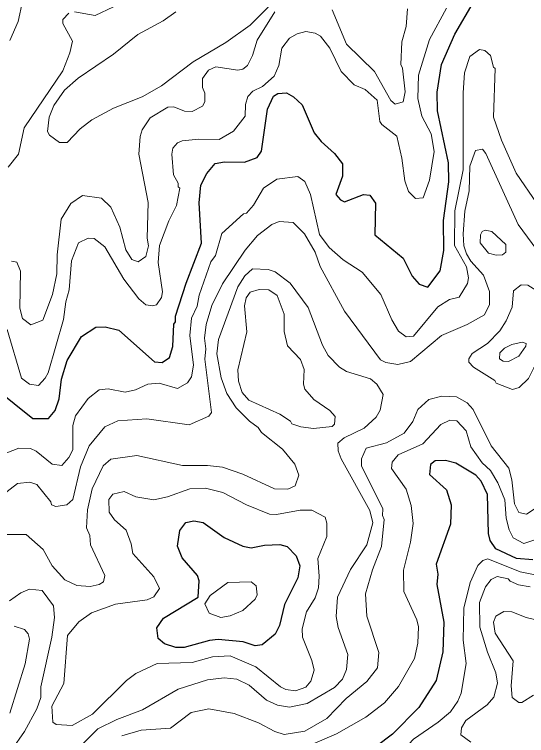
# Model space of a CAD drawing. Extents: x 763.2 to 816.8, y 7896.5 to 7952.7.
# Drawn here: x 772.72 to 774.721, y 7900.455 to 7903.274 of the extents above; entities that cross this region are included whole.
import ezdxf

# ---------------------------------------------------------------- set-up
doc = ezdxf.new("R2010")
doc.units = 0
doc.header["$LTSCALE"] = 0.064
doc.layers.add('1', color=7, linetype='Continuous', lineweight=25)
doc.layers.add('2', color=7, linetype='Continuous', lineweight=13)

msp = doc.modelspace()

# ---------------------------------------------------------------- linework, layer by layer
at = {"layer": '1'}
for points in [[(773.7331, 7902.954), (773.7489, 7902.9649), (773.7833, 7902.9666), (773.8102, 7902.9515), (773.8444, 7902.9201), (773.8919, 7902.8108), (773.919, 7902.7768), (773.9712, 7902.7295), (774.0017, 7902.6891), (774.0018, 7902.6414), (773.9757, 7902.5703), (773.9947, 7902.5484), (774.0099, 7902.5413), (774.084, 7902.5701), (774.1095, 7902.5678), (774.1315, 7902.5361), (774.1291, 7902.4127), (774.2397, 7902.3212), (774.2738, 7902.2502), (774.3015, 7902.2188), (774.3354, 7902.2081), (774.3843, 7902.2715), (774.3978, 7902.3505), (774.3963, 7902.4682), (774.4176, 7902.6194), (774.4159, 7902.6932), (774.3729, 7902.8974), (774.3723, 7902.9697), (774.3885, 7903.0776), (774.4411, 7903.196), (774.5125, 7903.3192)], [(773.5409, 7902.6973), (773.619, 7902.6958), (773.6683, 7902.7143), (773.6851, 7902.7386), (773.7095, 7902.9027), (773.7331, 7902.954)], [(772.6444, 7901.8112), (772.7918, 7901.6936), (772.8536, 7901.6939), (772.8796, 7901.7252), (772.8947, 7901.7717), (772.9041, 7901.8476), (772.9258, 7901.9206), (772.9816, 7902.015), (773.0383, 7902.0512), (773.0751, 7902.0528), (773.1275, 7902.0398), (773.2675, 7901.9153), (773.2968, 7901.9137), (773.3263, 7901.9323), (773.3395, 7901.9758), (773.3429, 7902.0628), (773.3493, 7902.072), (773.3497, 7902.094), (773.3909, 7902.2231), (773.4511, 7902.3793), (773.4416, 7902.5372), (773.4482, 7902.6068), (773.4724, 7902.6522), (773.5043, 7902.6905), (773.5409, 7902.6973)], [(774.7465, 7901.1412), (774.6821, 7901.1474), (774.6015, 7901.1845), (774.5789, 7901.2167), (774.5722, 7901.2449), (774.569, 7901.3965), (774.5437, 7901.4489), (774.5233, 7901.4729), (774.4451, 7901.5201), (774.4046, 7901.5303), (774.3646, 7901.5283), (774.3455, 7901.5148), (774.3423, 7901.4752), (774.408, 7901.4156), (774.4274, 7901.3572), (774.4239, 7901.2816), (774.3686, 7901.1247), (774.3747, 7901.0858), (774.3704, 7901.0459), (774.3977, 7900.8985), (774.3946, 7900.782), (774.368, 7900.6703), (774.3003, 7900.564), (774.1975, 7900.4606), (774.1333, 7900.4122)]]:
    msp.add_lwpolyline(points, dxfattribs=at)
msp.add_lwpolyline([(773.6977, 7901.1989), (773.757, 7901.2017), (773.7865, 7901.1936), (773.8214, 7901.1568), (773.836, 7901.1187), (773.8274, 7901.0713), (773.7756, 7900.9674), (773.7557, 7900.8853), (773.7384, 7900.8512), (773.6887, 7900.8094), (773.6614, 7900.8058), (773.6143, 7900.8208), (773.5164, 7900.8303), (773.4823, 7900.8267), (773.383, 7900.7994), (773.3502, 7900.7992), (773.3063, 7900.8128), (773.2815, 7900.8342), (773.2768, 7900.8766), (773.303, 7900.9131), (773.4382, 7900.9955), (773.4421, 7901.0596), (773.4352, 7901.0811), (773.3758, 7901.1492), (773.3578, 7901.1953), (773.3663, 7901.2566), (773.3894, 7901.2878), (773.4207, 7901.2939), (773.4577, 7901.2872), (773.5397, 7901.2295), (773.6131, 7901.1952), (773.6452, 7901.1888)], close=True, dxfattribs=at)
at = {"layer": '2'}
for points in [[(773.3507, 7903.2835), (773.3008, 7903.2483), (773.2028, 7903.1948), (773.1074, 7903.1189), (772.9688, 7903.0247), (772.9152, 7902.9778), (772.874, 7902.9178), (772.8561, 7902.8716), (772.8499, 7902.8154), (772.8569, 7902.8011), (772.8967, 7902.7731), (772.926, 7902.773), (772.977, 7902.826), (773.023, 7902.8614), (773.1069, 7902.9078), (773.219, 7902.951), (773.2948, 7902.9951), (773.4191, 7903.0888), (773.5461, 7903.1637), (773.6416, 7903.232), (773.7838, 7903.3766)], [(772.7512, 7903.3241), (772.7352, 7903.246), (772.7022, 7903.1717)], [(772.9543, 7903.2837), (773.0355, 7903.2694), (773.1078, 7903.3039)], [(773.7373, 7903.2833), (773.6688, 7903.1728), (773.6499, 7903.1125), (773.6304, 7903.074), (773.6131, 7903.0599), (773.5928, 7903.0556), (773.5068, 7903.0684), (773.4779, 7903.0553), (773.4547, 7903.0229), (773.4547, 7902.9884), (773.4642, 7902.9664), (773.4645, 7902.9319)], [(773.6218, 7902.8759), (773.6224, 7902.9217), (773.632, 7902.9531), (773.6513, 7902.9741), (773.6896, 7902.9916), (773.7346, 7903.0323), (773.7537, 7903.0743), (773.7649, 7903.1412), (773.7949, 7903.1802), (773.8255, 7903.1982), (773.8584, 7903.2066), (773.8957, 7903.1999), (773.9166, 7903.1881), (773.9526, 7903.1419), (773.9972, 7903.0507), (774.0473, 7902.9989), (774.0911, 7902.9801), (774.1373, 7902.9382), (774.1484, 7902.8554), (774.1558, 7902.843), (774.2138, 7902.7984), (774.2337, 7902.7114), (774.2454, 7902.6227), (774.2598, 7902.5813), (774.2872, 7902.5546), (774.3176, 7902.5567), (774.3418, 7902.6252), (774.3602, 7902.7384), (774.3486, 7902.8067), (774.3127, 7902.8765), (774.2964, 7902.9449), (774.2994, 7903.0368), (774.3422, 7903.1755), (774.4083, 7903.2985)], [(774.2559, 7903.2951), (774.2514, 7903.2267), (774.2339, 7903.1664), (774.2304, 7903.0781), (774.2368, 7903.0641), (774.2468, 7902.9712), (774.2393, 7902.9317), (774.2082, 7902.9228), (774.1916, 7902.9369), (774.1268, 7903.0506), (774.0175, 7903.1572), (773.9611, 7903.2914)], [(772.6959, 7902.6768), (772.7354, 7902.7277), (772.7582, 7902.831), (772.9086, 7903.0533), (772.9369, 7903.1229), (772.9468, 7903.1689), (772.9093, 7903.2381), (772.9094, 7903.2542), (772.9321, 7903.279)], [(774.7622, 7902.5334), (774.6807, 7902.653), (774.6229, 7902.7818), (774.5925, 7902.8717), (774.5985, 7903.0628), (774.5921, 7903.0679), (774.58, 7903.1129), (774.5585, 7903.1326), (774.537, 7903.1362), (774.5, 7903.1094), (774.4789, 7903.0455), (774.4737, 7902.9667), (774.4736, 7902.6668), (774.441, 7902.5057), (774.4404, 7902.3702), (774.4869, 7902.2874), (774.4948, 7902.2436)], [(773.4645, 7902.9319), (773.4546, 7902.9148), (773.4145, 7902.8946), (773.3851, 7902.8959), (773.3436, 7902.9123), (773.3195, 7902.9106)], [(773.3195, 7902.9106), (773.251, 7902.8698), (773.2188, 7902.8221), (773.2115, 7902.7971), (773.2066, 7902.727), (773.2425, 7902.5386), (773.2393, 7902.3989), (773.2441, 7902.3687), (773.234, 7902.3274), (773.2035, 7902.3066), (773.1786, 7902.3162), (773.1556, 7902.3538), (773.1325, 7902.4426), (773.0967, 7902.5207), (773.0599, 7902.5557), (772.9861, 7902.5658), (772.9402, 7902.534), (772.9027, 7902.4736), (772.8865, 7902.3343), (772.8855, 7902.2593), (772.8692, 7902.1783), (772.8306, 7902.0787), (772.7836, 7902.0597), (772.7522, 7902.0846), (772.7415, 7902.1249), (772.7431, 7902.2701), (772.7297, 7902.3055), (772.7081, 7902.3091)], [(773.3578, 7902.7716), (773.3751, 7902.7791), (773.4408, 7902.786), (773.5202, 7902.7846), (773.5763, 7902.8173), (773.6218, 7902.8759)], [(772.6912, 7902.0424), (772.7475, 7901.8519), (772.7784, 7901.828), (772.8139, 7901.8236), (772.8403, 7901.8515), (772.8517, 7901.8731), (772.9124, 7902.0817), (772.9207, 7902.1507), (772.9337, 7902.1968), (772.9435, 7902.3103), (772.9708, 7902.381), (773.0077, 7902.3997), (773.031, 7902.3978), (773.0728, 7902.3657), (773.148, 7902.2387), (773.2068, 7902.1614), (773.2334, 7902.1387), (773.2593, 7902.134), (773.2749, 7902.1382), (773.2952, 7902.1675), (773.2984, 7902.1889), (773.2822, 7902.3046), (773.2872, 7902.3702), (773.3239, 7902.4667), (773.3539, 7902.5267), (773.3659, 7902.5943), (773.3595, 7902.5993), (773.3593, 7902.614), (773.3415, 7902.6463), (773.3348, 7902.7278), (773.3396, 7902.7507), (773.3578, 7902.7716)], [(774.4802, 7902.504), (774.4966, 7902.5846), (774.4995, 7902.6802), (774.5217, 7902.7417), (774.5489, 7902.7464), (774.562, 7902.7298)], [(774.562, 7902.7298), (774.6887, 7902.4531), (774.7611, 7902.3532)], [(774.2796, 7902.0159), (774.2503, 7902.0139), (774.2212, 7902.0362), (774.1944, 7902.08), (774.1521, 7902.1783), (774.0787, 7902.2657), (774.0043, 7902.3139), (773.9496, 7902.3622), (773.9118, 7902.4134), (773.8772, 7902.5695), (773.8547, 7902.621), (773.8275, 7902.6395), (773.7455, 7902.6298), (773.6934, 7902.5939), (773.6546, 7902.5275), (773.6265, 7902.4962), (773.6154, 7902.4946), (773.5302, 7902.4171), (773.5058, 7902.3316), (773.4875, 7902.3071), (773.4426, 7902.1764), (773.4345, 7902.133), (773.4119, 7902.0869), (773.4054, 7902.0187), (773.4199, 7901.9028), (773.4117, 7901.8577), (773.3963, 7901.834), (773.3568, 7901.812), (773.2855, 7901.8327), (773.2411, 7901.8278), (773.1936, 7901.8061), (773.1528, 7901.7972), (773.0858, 7901.8098), (773.0518, 7901.8061), (773.0076, 7901.7719), (772.9587, 7901.7043), (772.9486, 7901.6662), (772.9484, 7901.5722), (772.9332, 7901.5415), (772.905, 7901.5109), (772.8674, 7901.5155), (772.8044, 7901.5661), (772.7826, 7901.5764), (772.7367, 7901.5777), (772.6902, 7901.5603)], [(772.6752, 7901.3954), (772.7321, 7901.4404), (772.7802, 7901.445), (772.807, 7901.4368), (772.8628, 7901.3691), (772.8654, 7901.3563), (772.8824, 7901.3496), (772.9243, 7901.3561), (772.9483, 7901.3779), (772.978, 7901.5052), (773.0119, 7901.5868), (773.0735, 7901.6618), (773.1241, 7901.6851), (773.2377, 7901.6931), (773.4035, 7901.6688), (773.4791, 7901.7028), (773.4907, 7901.7179), (773.4647, 7901.9266), (773.4679, 7901.9666), (773.4629, 7902.0087), (773.4695, 7902.062), (773.491, 7902.1361), (773.5336, 7902.2207), (773.6215, 7902.3526), (773.67, 7902.4097), (773.7255, 7902.4528), (773.7552, 7902.4639), (773.809, 7902.4605), (773.854, 7902.4163), (773.8957, 7902.3443), (773.915, 7902.2882), (774.0105, 7902.1135), (774.1504, 7901.9231), (774.1718, 7901.9132), (774.2178, 7901.9053), (774.2684, 7901.9175), (774.3892, 7902.0181), (774.4894, 7902.0611), (774.5572, 7902.0991), (774.5771, 7902.1403), (774.5769, 7902.1902), (774.5532, 7902.254), (774.504, 7902.3089), (774.4863, 7902.3384), (774.4769, 7902.3694), (774.4737, 7902.4155), (774.4802, 7902.504)], [(773.797, 7902.2231), (773.7392, 7902.2671), (773.7114, 7902.2765), (773.651, 7902.2791), (773.6207, 7902.2519), (773.5926, 7902.2087), (773.5181, 7902.0031), (773.5106, 7901.9469), (773.5282, 7901.8532), (773.5502, 7901.7915), (773.5864, 7901.7357), (773.6387, 7901.6834), (773.6724, 7901.6591), (773.6857, 7901.6401), (773.7679, 7901.5737), (773.8161, 7901.5157), (773.8311, 7901.4725), (773.8166, 7901.4313), (773.7889, 7901.4174), (773.7367, 7901.4189), (773.6124, 7901.4762), (773.5335, 7901.504), (773.4744, 7901.5107), (773.3766, 7901.5108), (773.1978, 7901.5501), (773.0968, 7901.5354), (773.0674, 7901.5094), (773.024, 7901.4197), (773.006, 7901.3376), (773.0011, 7901.2667), (773.0142, 7901.237), (773.0176, 7901.2002), (773.0733, 7901.0811), (773.0682, 7901.0558), (773.0506, 7901.0453), (773.0156, 7901.0377), (772.9643, 7901.0409), (772.9173, 7901.0638), (772.867, 7901.118), (772.8318, 7901.1823), (772.7655, 7901.241), (772.6626, 7901.2411)], [(774.4948, 7902.2436), (774.4906, 7902.2216), (774.4575, 7902.1688), (774.4204, 7902.1595), (774.3751, 7902.1303), (774.2796, 7902.0159)], [(774.0181, 7901.8784), (773.9905, 7901.8954), (773.9461, 7901.9398), (773.9242, 7901.9804), (773.8684, 7902.1276), (773.797, 7902.2231)], [(772.9882, 7900.4242), (773.046, 7900.481), (773.1204, 7900.5177), (773.2203, 7900.5557), (773.36, 7900.6366), (773.475, 7900.6723), (773.5401, 7900.6808), (773.5894, 7900.6758), (773.6375, 7900.6519), (773.7051, 7900.5934), (773.7482, 7900.5743), (773.7946, 7900.5659), (773.8639, 7900.5801), (773.9707, 7900.6431), (774.0019, 7900.6751), (774.0172, 7900.7126), (774.0231, 7900.7722), (773.9849, 7900.8779), (773.9773, 7900.9207), (773.9832, 7900.9962), (774.0329, 7901.1042), (774.0978, 7901.1998), (774.1201, 7901.287), (774.109, 7901.3342), (773.9965, 7901.5367), (773.9856, 7901.5684), (773.984, 7901.5981), (774.0085, 7901.6189), (774.0867, 7901.6568), (774.1333, 7901.6998), (774.1499, 7901.7265), (774.1611, 7901.7883), (774.1359, 7901.8283), (774.111, 7901.8486), (774.0181, 7901.8784)], [(774.751, 7901.3399), (774.7207, 7901.3205), (774.691, 7901.3269), (774.6744, 7901.3608), (774.6641, 7901.4539), (774.6523, 7901.4998), (774.5825, 7901.5875), (774.5129, 7901.7293), (774.4893, 7901.7559), (774.4473, 7901.7784), (774.3909, 7901.7819), (774.3389, 7901.7686), (774.2968, 7901.7298), (774.2772, 7901.682), (774.2429, 7901.637), (774.1736, 7901.5988), (774.0941, 7901.5778), (774.0763, 7901.5369), (774.0761, 7901.5093), (774.1593, 7901.3417), (774.1581, 7901.3146), (774.1645, 7901.3), (774.1549, 7901.1942), (774.1189, 7901.1022), (774.0924, 7901.0088), (774.0978, 7900.9217), (774.1447, 7900.7799), (774.1383, 7900.7193), (774.097, 7900.6658), (774.0162, 7900.5997), (773.9411, 7900.5214), (773.8551, 7900.472), (773.7745, 7900.4595), (773.7374, 7900.4705), (773.6732, 7900.5048), (773.5786, 7900.5408), (773.4803, 7900.5591), (773.4109, 7900.5453), (773.3304, 7900.4841), (773.2148, 7900.4753), (773.1397, 7900.454)], [(773.8364, 7900.401), (773.9786, 7900.4613), (774.0935, 7900.5266), (774.1657, 7900.5834), (774.2215, 7900.646), (774.2829, 7900.7565), (774.2962, 7900.8163), (774.2995, 7900.88), (774.2925, 7900.9075), (774.2415, 7901.0177), (774.2407, 7901.102), (774.2676, 7901.2108), (774.2779, 7901.2838), (774.2709, 7901.3538), (774.251, 7901.4179), (774.193, 7901.4989), (774.1958, 7901.5233), (774.2199, 7901.5524), (774.3165, 7901.5958), (774.3869, 7901.6713), (774.4211, 7901.688), (774.4495, 7901.6853), (774.4859, 7901.6464), (774.5032, 7901.584), (774.5479, 7901.5204), (774.5808, 7901.4904), (774.6086, 7901.4428), (774.6359, 7901.3758), (774.6415, 7901.3047), (774.6528, 7901.2594), (774.6687, 7901.2274), (774.7109, 7901.2053), (774.7496, 7901.2188)], [(774.7615, 7901.0821), (774.6965, 7901.0952), (774.5699, 7901.146), (774.55, 7901.1394), (774.5316, 7901.1199), (774.5005, 7901.0535), (774.4767, 7900.9523), (774.4738, 7900.8281), (774.4851, 7900.7367), (774.4652, 7900.621), (774.4524, 7900.5896)], [(774.5036, 7900.4296), (774.4639, 7900.4581), (774.4669, 7900.4856), (774.484, 7900.5138), (774.5678, 7900.5747), (774.593, 7900.6053), (774.6079, 7900.6597), (774.6018, 7900.7004), (774.5685, 7900.7808), (774.5393, 7900.8787), (774.5376, 7900.9752), (774.5608, 7901.0358), (774.5833, 7901.0649), (774.6068, 7901.0769), (774.6501, 7901.0672), (774.6572, 7901.0585), (774.6901, 7901.0443), (774.7358, 7901.036)], [(772.7002, 7900.9819), (772.7453, 7901.0131), (772.7791, 7901.0275), (772.8288, 7901.0213), (772.8725, 7900.9624), (772.876, 7900.916), (772.8666, 7900.84), (772.8238, 7900.6453), (772.8233, 7900.6037), (772.807, 7900.5593), (772.7594, 7900.471), (772.7082, 7900.3975)], [(774.7914, 7900.8994), (774.72, 7900.9169), (774.6642, 7900.9387), (774.6321, 7900.9397), (774.6016, 7900.9213), (774.5923, 7900.8984), (774.5987, 7900.8551), (774.6689, 7900.7473), (774.661, 7900.6494), (774.6647, 7900.6037), (774.6906, 7900.5847), (774.7031, 7900.5839), (774.7483, 7900.6129)], [(772.7016, 7900.5427), (772.7615, 7900.7348), (772.7791, 7900.832), (772.7738, 7900.8521), (772.7593, 7900.8695), (772.7185, 7900.8827)], [(774.4524, 7900.5896), (774.4245, 7900.5482), (774.3757, 7900.507), (774.2792, 7900.4404), (774.2608, 7900.4211), (774.2487, 7900.3836)]]:
    msp.add_lwpolyline(points, dxfattribs=at)
for points in [[(774.5861, 7902.4245), (774.5598, 7902.4307), (774.5474, 7902.4257), (774.5409, 7902.4122), (774.5396, 7902.3809), (774.5724, 7902.341), (774.6025, 7902.3325), (774.6271, 7902.3335), (774.641, 7902.3448), (774.6406, 7902.3745)], [(774.8359, 7901.9855), (774.8767, 7902.0142), (774.9096, 7902.0592), (774.9001, 7902.1182), (774.8417, 7902.1591), (774.8034, 7902.1675), (774.7269, 7902.2153), (774.7005, 7902.2173), (774.6709, 7902.1937), (774.6653, 7902.129), (774.6419, 7902.0758), (774.6169, 7902.0373), (774.5688, 7901.9874), (774.5084, 7901.9483), (774.4953, 7901.9269), (774.496, 7901.9144), (774.5142, 7901.8942), (774.5979, 7901.8428), (774.6021, 7901.8319), (774.6669, 7901.807), (774.6922, 7901.816), (774.729, 7901.8499), (774.7497, 7901.8924)], [(773.855, 7901.8083), (773.8493, 7901.8281), (773.8524, 7901.8857), (773.8385, 7901.9243), (773.7873, 7901.9787), (773.7737, 7902.0344), (773.7739, 7902.1017), (773.7468, 7902.1745), (773.7136, 7902.1977), (773.6763, 7902.1979), (773.6415, 7902.1882), (773.6257, 7902.1659), (773.6193, 7902.135), (773.6288, 7902.0324), (773.5932, 7901.884), (773.5956, 7901.8401), (773.6103, 7901.7963), (773.6355, 7901.766), (773.7576, 7901.7109), (773.7989, 7901.684), (773.8045, 7901.6737), (773.8388, 7901.6621), (773.8885, 7901.6554), (773.9611, 7901.6625), (773.9709, 7901.6716), (773.974, 7901.7017), (773.9529, 7901.7254), (773.8907, 7901.7684)], [(774.7184, 7901.9764), (774.7196, 7901.9869), (774.7041, 7901.9922), (774.6642, 7901.984), (774.6348, 7901.969), (774.6173, 7901.9511), (774.6152, 7901.9271), (774.6299, 7901.9187), (774.6504, 7901.917), (774.6917, 7901.9378)], [(773.7446, 7901.3186), (773.8366, 7901.3365), (773.8819, 7901.3364), (773.9339, 7901.3087), (773.9409, 7901.2856), (773.941, 7901.2336), (773.9051, 7901.1468), (773.9114, 7901.0785), (773.908, 7901.0319), (773.8956, 7900.9928), (773.8617, 7900.9391), (773.8443, 7900.8714), (773.846, 7900.8393), (773.8824, 7900.7485), (773.8918, 7900.7099), (773.8785, 7900.6678), (773.8587, 7900.6444), (773.8181, 7900.6299), (773.7802, 7900.6349), (773.7604, 7900.6448), (773.6633, 7900.7235), (773.5631, 7900.7661), (773.4942, 7900.763), (773.4148, 7900.7401), (773.2777, 7900.7366), (773.1939, 7900.6979), (773.1578, 7900.6698), (773.0257, 7900.5379), (772.9461, 7900.4936), (772.8827, 7900.4984), (772.8697, 7900.5078), (772.8666, 7900.5699), (772.9137, 7900.658), (772.9269, 7900.8457), (772.9716, 7900.8993), (773.0215, 7900.9342), (773.1153, 7900.9684), (773.2381, 7900.9851), (773.2648, 7900.9973), (773.2869, 7901.0298), (773.2643, 7901.0748), (773.1825, 7901.1668), (773.1767, 7901.204), (773.1561, 7901.2579), (773.1107, 7901.2976), (773.09, 7901.3286), (773.0895, 7901.3776), (773.105, 7901.3987), (773.1489, 7901.4086), (773.194, 7901.3885), (773.2643, 7901.376), (773.3185, 7901.3877), (773.4054, 7901.4187), (773.4671, 7901.4221), (773.5341, 7901.4052), (773.627, 7901.3573), (773.7162, 7901.3208)], [(773.6457, 7901.0555), (773.6645, 7901.0406), (773.6683, 7901.0044), (773.6612, 7900.988), (773.6129, 7900.9442), (773.5627, 7900.9229), (773.5261, 7900.916), (773.4816, 7900.9335), (773.4645, 7900.9703), (773.4844, 7901.0029), (773.5536, 7901.0536)]]:
    msp.add_lwpolyline(points, close=True, dxfattribs=at)

doc.saveas('drawing.dxf')
